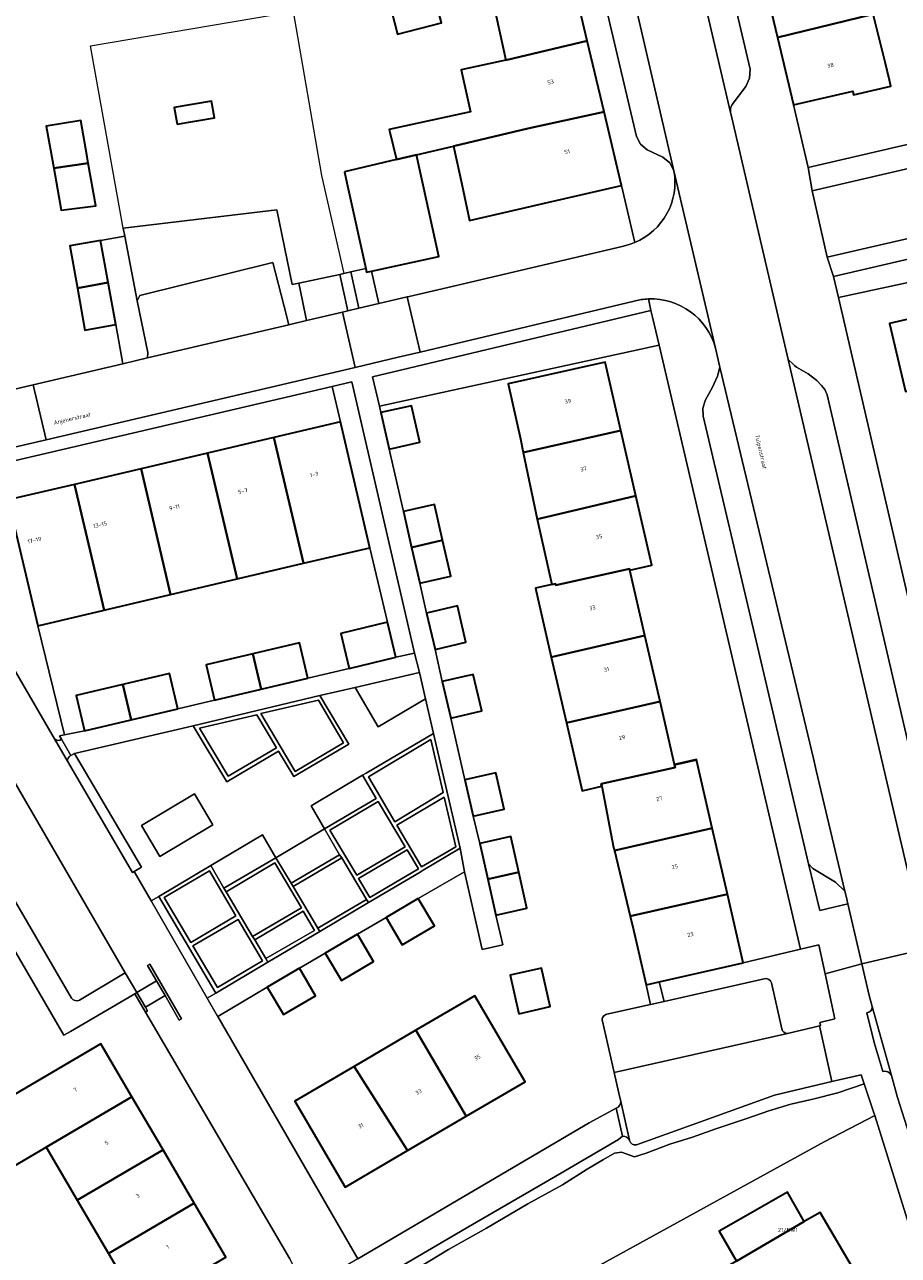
# Model space of a CAD drawing. Header units: metres. Extents: x 197700 to 204338, y 317132 to 325229.
# Tile 312 of 656: x 200632 to 200709, y 319527 to 319636. Entities that reach past the tile are written whole.
import ezdxf
from ezdxf.enums import TextEntityAlignment as Align

# ---------------------------------------------------------------- set-up
doc = ezdxf.new("R2010")
doc.units = ezdxf.units.M
for name, color, linetype, lineweight in [('B-WE-GR-BEPLANTING_CULTUUR_BODEMBEDEKKER-GV', 90, 'Continuous', 18), ('B-WE-GR-BEPLANTING_CULTUUR_HEESTERS-GV', 90, 'Continuous', 18), ('B-WE-IE-TERREINAFSCHEIDING_KUNSTMATIG_HEKWERK-G', 20, 'IE-TERREINAFSCHEIDING-KUNSTMATIG', 18), ('B-WE-IE-TERREINAFSCHEIDING_KUNSTMATIG_MUUR-GV', 90, 'Continuous', 18), ('B-WE-OG-BEBOUWING-GV', 7, 'Continuous', 35), ('B-WE-OG-BEBOUWING-T18', 10, 'Continuous', 18), ('B-WE-OG-TERREIN_CULTUURSCHEIDING-GV', 7, 'Continuous', 18), ('B-WE-OG-TERREIN_ERF-GV', 7, 'Continuous', 18), ('B-WE-OG-TOPOGRAFIE-T18', 10, 'Continuous', 18), ('B-WE-VH-ONVERHARD-GV', 252, 'Continuous', 18), ('B-WE-VH-VERHARDING_ASFALT-GV', 252, 'Continuous', 18), ('B-WE-VH-VERHARDING_BEDRIJFSVLOERPLAAT-GV', 252, 'Continuous', 18), ('B-WE-VH-VERHARDING_BETONSTRAATSTEEN-GV', 252, 'Continuous', 18), ('B-WE-VH-VERHARDING_OPEN-GV', 252, 'Continuous', 18), ('B-WE-VH-VERHARDING_STRAATBAKSTEEN-GV', 252, 'Continuous', 18), ('B-WE-VH-VERHARDING_TEGEL-GV', 252, 'Continuous', 18)]:
    doc.layers.add(name, color=color, linetype=linetype, lineweight=lineweight)
doc.styles.add('NLCS-ISO-M200-T18', font='NLCS-ISO.ttf', dxfattribs={"height": 0.36})
doc.linetypes.add('IE-TERREINAFSCHEIDING-KUNSTMATIG', pattern='A,4,[82,NLCS.SHX,S=0.75,R=90,X=0,Y=0],4,-2', length=10)

msp = doc.modelspace()

# ---------------------------------------------------------------- linework, layer by layer
at = {"layer": 'B-WE-GR-BEPLANTING_CULTUUR_BODEMBEDEKKER-GV'}
for points in [[(200666.676, 319578.983), (200660.956, 319577.643), (200663.012, 319574.155), (200667.197, 319576.644)], [(200655.646, 319570.196), (200659.924, 319572.738), (200657.702, 319576.518), (200652.601, 319575.324)], [(200649.675, 319569.76), (200653.966, 319572.295), (200652.221, 319575.22), (200647.142, 319574.041)], [(200662.13, 319569.714), (200664.49, 319565.719), (200668.782, 319568.306), (200667.681, 319573.028)], [(200665.401, 319563.511), (200663.009, 319567.513), (200658.717, 319564.965), (200661.098, 319560.98)], [(200668.864, 319567.908), (200664.664, 319565.419), (200666.844, 319561.714), (200669.893, 319563.509)], [(200666.57, 319561.535), (200665.577, 319563.22), (200661.264, 319560.687), (200662.251, 319559.015)], [(200651.853, 319555.535), (200656.184, 319558.097), (200653.819, 319562.067), (200649.511, 319559.521)], [(200657.646, 319556.273), (200661.973, 319558.827), (200659.765, 319562.516), (200655.459, 319559.981)], [(200701.218, 319562.003), (200702.202, 319557.836), (200704.702, 319558.44), (200704.607, 319558.852), (200704.597, 319558.893), (200704.438, 319559.564), (200703.606, 319560.369), (200701.601, 319561.589)], [(200646.374, 319555.017), (200650.378, 319557.368), (200648.033, 319561.368), (200644.007, 319559.017)], [(200653.027, 319553.582), (200657.344, 319556.087), (200656.347, 319557.793), (200652.051, 319555.235)], [(200650.568, 319557.057), (200646.556, 319554.717), (200648.726, 319551.007), (200652.72, 319553.379)]]:
    msp.add_lwpolyline(points, close=True, dxfattribs=at)
at = {"layer": 'B-WE-GR-BEPLANTING_CULTUUR_HEESTERS-GV'}
for points in [[(200654.623, 319611.559), (200655.063, 319609.821), (200656.653, 319610.194), (200656.279, 319611.951), (200655.945, 319613.524), (200655.377, 319613.404), (200654.001, 319620.018), (200640.371, 319618.381), (200640.504, 319617.692), (200641.616, 319611.953), (200641.856, 319612.408), (200653.666, 319615.344)], [(200687.934, 319608.022), (200687.357, 319610.485), (200687.217, 319611.098), (200662.505, 319605.216), (200663.107, 319602.6)], [(200662.825, 319567.801), (200661.618, 319569.846), (200657.047, 319567.144), (200658.237, 319565.104)], [(200643.612, 319562.655), (200648.311, 319565.446), (200646.683, 319568.201), (200641.979, 319565.404)], [(200655.284, 319560.269), (200659.579, 319562.796), (200658.237, 319565.104), (200653.916, 319562.537)], [(200648.141, 319561.832), (200649.312, 319559.84), (200653.916, 319562.537), (200652.734, 319564.565)], [(200642.848, 319558.699), (200647.832, 319550.075), (200648.591, 319550.524), (200643.532, 319559.09)]]:
    msp.add_lwpolyline(points, close=True, dxfattribs=at)
for points in [[(200703.423, 319614.113), (200703.859, 319612.232), (200713.071, 319614.226), (200713.07, 319614.229), (200719.217, 319615.648), (200729.297, 319617.864), (200728.994, 319619.375)], [(200724.015, 319618.895), (200703.423, 319614.113)], [(200634.882, 319573.058), (200634.716, 319573.354), (200635.144, 319573.441), (200632.79, 319583.121), (200630.155, 319594.277), (200629.398, 319597.44), (200628.019, 319597.117)], [(200625.209, 319590.972), (200626.252, 319589.188), (200625.243, 319588.58), (200634.268, 319573.083)], [(200635.428, 319571.092), (200641.181, 319561.213), (200641.34, 319561.309), (200641.983, 319561.697), (200636.04, 319571.779), (200635.73, 319571.609), (200635.675, 319571.576)], [(200699.346, 319546.934), (200701.711, 319547.487), (200702.17, 319547.609), (200702.265, 319547.634), (200702.2, 319547.926), (200703.556, 319548.228), (200702.674, 319552.244), (200702.109, 319554.816), (200700.5, 319554.417), (200695.408, 319553.2), (200687.936, 319551.511)], [(200687.936, 319551.511), (200688.382, 319549.789), (200697.278, 319551.799)], [(200697.911, 319551.419), (200698.829, 319547.34)], [(200665.782, 319525.674), (200669.249, 319527.786), (200672.608, 319529.672), (200676.292, 319531.82), (200679.353, 319533.496), (200681.552, 319534.889), (200683.002, 319535.743), (200683.993, 319536.315), (200684.594, 319536.399), (200685.76, 319535.984), (200686.787, 319536.328), (200688.9, 319537.122), (200690.9, 319537.743), (200692.976, 319538.482), (200695.731, 319539.409), (200697.692, 319540.076), (200699.641, 319540.672), (200701.597, 319541.116), (200703.797, 319541.677), (200706.137, 319542.474), (200706.136, 319542.477), (200705.891, 319543.272), (200703.285, 319542.664), (200698.177, 319541.472), (200691.608, 319539.11), (200685.925, 319537.07)], [(200684.7, 319537.813), (200684.323, 319537.544), (200678.763, 319534.284), (200670.808, 319529.651), (200663.957, 319525.652)], [(200685.312, 319537.437), (200685.302, 319537.48)]]:
    msp.add_lwpolyline(points, dxfattribs=at)
for points in [[(200634.268, 319573.083, 0.4021478), (200634.882, 319573.058)], [(200635.675, 319571.576, 0.3012006), (200635.428, 319571.092)], [(200697.278, 319551.799, -0.4113828), (200697.911, 319551.419)], [(200698.829, 319547.34, 0.3227299), (200699.346, 319546.934)], [(200685.302, 319537.48, 0.3502748), (200684.7, 319537.813)], [(200685.925, 319537.07, -0.4018438), (200685.312, 319537.437)]]:
    msp.add_lwpolyline(points, format="xyb", dxfattribs=at)
at = {"layer": 'B-WE-IE-TERREINAFSCHEIDING_KUNSTMATIG_HEKWERK-G'}
for points in [[(200640.371, 319618.381), (200637.468, 319634.583), (200655.452, 319637.606), (200657.966, 319623.055), (200659.945, 319614.365)], [(200655.945, 319613.524), (200655.377, 319613.404), (200654.001, 319620.018), (200640.371, 319618.381)], [(200638.367, 319617.309), (200640.504, 319617.692)], [(200659.606, 319614.294), (200655.945, 319613.524)], [(200659.945, 319614.365), (200659.606, 319614.294)], [(200659.945, 319614.365), (200660.583, 319614.509)], [(200660.583, 319614.509), (200661.893, 319614.804)], [(200639.704, 319609.848), (200640.329, 319606.361)], [(200632.79, 319583.121), (200635.144, 319573.441)], [(200707.086, 319539.648), (200702.601, 319537.338), (200678.808, 319524.243)]]:
    msp.add_lwpolyline(points, dxfattribs=at)
at = {"layer": 'B-WE-IE-TERREINAFSCHEIDING_KUNSTMATIG_MUUR-GV'}
for points in [[(200649.568, 319569.261), (200654.159, 319571.995), (200655.512, 319569.73), (200660.387, 319572.619), (200657.838, 319576.925), (200646.589, 319574.25)], [(200655.646, 319570.196), (200652.601, 319575.324), (200657.702, 319576.518), (200659.924, 319572.738)], [(200649.675, 319569.76), (200647.142, 319574.041), (200652.221, 319575.22), (200653.966, 319572.295)], [(200661.973, 319558.827), (200662.141, 319558.547), (200666.73, 319561.264), (200667.011, 319561.43), (200670.282, 319563.367), (200667.908, 319573.564), (200661.94, 319570.036), (200661.618, 319569.846), (200662.825, 319567.801), (200658.237, 319565.104), (200659.579, 319562.796), (200659.765, 319562.516)], [(200664.49, 319565.719), (200662.13, 319569.714), (200667.681, 319573.028), (200668.782, 319568.306)], [(200663.009, 319567.513), (200665.401, 319563.511), (200661.098, 319560.98), (200658.717, 319564.965)], [(200664.664, 319565.419), (200668.864, 319567.908), (200669.893, 319563.509), (200666.844, 319561.714)], [(200659.579, 319562.796), (200655.284, 319560.269), (200655.459, 319559.981), (200659.765, 319562.516)], [(200665.577, 319563.22), (200666.57, 319561.535), (200662.251, 319559.015), (200661.264, 319560.687)], [(200652.051, 319555.235), (200651.853, 319555.535), (200649.511, 319559.521), (200649.312, 319559.84), (200648.141, 319561.832), (200643.532, 319559.09), (200648.591, 319550.524), (200653.216, 319553.263), (200653.027, 319553.582)], [(200651.853, 319555.535), (200652.051, 319555.235), (200656.347, 319557.793), (200657.344, 319556.087), (200653.027, 319553.582), (200653.216, 319553.263), (200657.815, 319555.986), (200657.646, 319556.273), (200655.459, 319559.981), (200655.284, 319560.269), (200653.916, 319562.537), (200649.312, 319559.84), (200649.511, 319559.521), (200653.819, 319562.067), (200656.184, 319558.097)], [(200646.374, 319555.017), (200644.007, 319559.017), (200648.033, 319561.368), (200650.378, 319557.368)], [(200657.815, 319555.986), (200662.141, 319558.547), (200661.973, 319558.827), (200657.646, 319556.273)], [(200650.568, 319557.057), (200652.72, 319553.379), (200648.726, 319551.007), (200646.556, 319554.717)], [(200643.328, 319551.612), (200644.089, 319550.294), (200645.339, 319548.13), (200645.557, 319548.237), (200642.738, 319553.092), (200642.54, 319552.976)], [(200641.4, 319550.463), (200642.357, 319548.84), (200642.537, 319548.937), (200642.346, 319549.265), (200641.587, 319550.573)]]:
    msp.add_lwpolyline(points, close=True, dxfattribs=at)
at = {"layer": 'B-WE-OG-BEBOUWING-GV'}
for points in [[(200696.995, 319641.363), (200698.445, 319635.316), (200706.944, 319637.389), (200709.009, 319637.886), (200711.247, 319638.441), (200710.01, 319643.994), (200713.31, 319644.729), (200712.588, 319647.969), (200707.947, 319646.935), (200708.509, 319644.412), (200702.171, 319642.893), (200702.236, 319642.62)], [(200675.14, 319640.409), (200672.907, 319639.88), (200673.224, 319638.427), (200674.34, 319633.305), (200681.558, 319635.01), (200680.005, 319641.562)], [(200663.908, 319638.737), (200664.722, 319635.602), (200668.62, 319636.614), (200667.806, 319639.749)], [(200698.445, 319635.316), (200699.88, 319629.329), (200705.136, 319630.539), (200705.201, 319630.23), (200708.515, 319630.981), (200708.385, 319631.521), (200708.003, 319633.108), (200706.944, 319637.389)], [(200669.681, 319625.676), (200676.277, 319627.235), (200683.051, 319628.714), (200681.558, 319635.01), (200674.34, 319633.305), (200671.718, 319632.734), (200670.374, 319632.441), (200671.189, 319628.702), (200663.992, 319627.134), (200664.038, 319626.922), (200664.617, 319624.477), (200666.419, 319624.904)], [(200645.152, 319627.61), (200648.463, 319628.174), (200648.202, 319629.674), (200644.891, 319629.111)], [(200683.051, 319628.714), (200676.277, 319627.235), (200669.681, 319625.676), (200670.416, 319622.3), (200671.119, 319619.07), (200675.341, 319620.048), (200677.767, 319620.61), (200684.597, 319622.194)], [(200637.262, 319624.16), (200637.166, 319624.712), (200636.598, 319627.96), (200633.543, 319627.443), (200634.203, 319623.714)], [(200634.203, 319623.714), (200634.863, 319619.986), (200637.926, 319620.361), (200637.262, 319624.16)], [(200660.021, 319623.389), (200660.233, 319622.421), (200661.893, 319614.804), (200661.962, 319614.486), (200662.41, 319614.584), (200668.386, 319615.886), (200666.419, 319624.904), (200664.617, 319624.477)], [(200638.367, 319617.309), (200635.63, 319616.818), (200636.302, 319613.075), (200639.036, 319613.578)], [(200719.78, 319613.209), (200719.217, 319615.648), (200713.07, 319614.229), (200713.071, 319614.226), (200713.777, 319611.178), (200708.409, 319609.929), (200709.811, 319603.898), (200717.832, 319605.766), (200717.827, 319605.789), (200717.68, 319606.423), (200720.692, 319607.119), (200719.462, 319612.449), (200719.93, 319612.557)], [(200636.302, 319613.075), (200636.973, 319609.332), (200639.704, 319609.848), (200639.036, 319613.578)], [(200675.876, 319598.486), (200684.544, 319600.432), (200683.141, 319606.508), (200674.528, 319604.574), (200675.624, 319599.695)], [(200663.239, 319602.027), (200663.982, 319598.785), (200666.704, 319599.394), (200665.972, 319602.643)], [(200653.754, 319599.816), (200656.375, 319588.659), (200662.274, 319590.044), (200659.653, 319601.2)], [(200653.754, 319599.816), (200647.853, 319598.431), (200650.475, 319587.274), (200656.375, 319588.659)], [(200677.109, 319592.578), (200677.37, 319592.636), (200685.88, 319594.648), (200684.544, 319600.432), (200675.876, 319598.486)], [(200647.853, 319598.431), (200641.954, 319597.046), (200644.575, 319585.888), (200650.475, 319587.274)], [(200636.055, 319595.662), (200638.676, 319584.503), (200644.575, 319585.888), (200641.954, 319597.046)], [(200638.676, 319584.503), (200636.055, 319595.662), (200630.155, 319594.277), (200632.79, 319583.121)], [(200685.88, 319594.648), (200677.37, 319592.636), (200677.109, 319592.578), (200678.409, 319586.767), (200678.75, 319586.843), (200678.782, 319586.707), (200685.323, 319588.17), (200685.354, 319588.034), (200687.303, 319588.484)], [(200665.972, 319590.068), (200668.72, 319590.7), (200667.989, 319593.883), (200665.24, 319593.252)], [(200665.972, 319590.068), (200666.703, 319586.884), (200669.451, 319587.516), (200668.72, 319590.7)], [(200686.683, 319582.243), (200685.354, 319588.034), (200685.323, 319588.17), (200678.782, 319586.707), (200678.75, 319586.843), (200678.409, 319586.767), (200676.961, 319586.443), (200678.373, 319580.34), (200678.86, 319580.448)], [(200668.048, 319581.019), (200670.796, 319581.655), (200670.049, 319584.883), (200667.301, 319584.247)], [(200664.576, 319580.316), (200663.832, 319583.428), (200659.675, 319582.435), (200660.418, 319579.323)], [(200656.744, 319578.475), (200656.004, 319581.609), (200651.862, 319580.632), (200652.602, 319577.498)], [(200688.023, 319576.402), (200686.683, 319582.243), (200678.86, 319580.448), (200678.373, 319580.34), (200679.724, 319574.498)], [(200648.46, 319576.521), (200652.602, 319577.498), (200651.862, 319580.632), (200647.721, 319579.655)], [(200645.229, 319575.752), (200644.492, 319578.887), (200640.346, 319577.913), (200641.083, 319574.778)], [(200669.445, 319574.926), (200672.192, 319575.564), (200671.441, 319578.798), (200668.694, 319578.161)], [(200640.346, 319577.913), (200636.2, 319576.939), (200636.937, 319573.804), (200641.083, 319574.778)], [(200682.855, 319568.878), (200682.808, 319569.088), (200689.365, 319570.552), (200689.316, 319570.766), (200691.265, 319571.214), (200691.254, 319571.263), (200689.305, 319570.815), (200688.023, 319576.402), (200679.724, 319574.498), (200681.117, 319568.479)], [(200682.855, 319568.878), (200683.907, 319563.439), (200683.969, 319563.183), (200684.119, 319563.218), (200692.656, 319565.164), (200691.265, 319571.214), (200689.316, 319570.766), (200689.365, 319570.552), (200682.808, 319569.088)], [(200670.702, 319569.447), (200671.439, 319566.211), (200674.188, 319566.838), (200673.451, 319570.074)], [(200694.003, 319559.307), (200692.656, 319565.164), (200684.119, 319563.218), (200683.969, 319563.183), (200685.383, 319557.362)], [(200672.741, 319560.626), (200675.492, 319561.248), (200674.772, 319564.428), (200672.022, 319563.806)], [(200675.492, 319561.248), (200672.741, 319560.626), (200673.46, 319557.447), (200676.211, 319558.069)], [(200663.707, 319557.235), (200665.141, 319554.807), (200667.99, 319556.49), (200666.556, 319558.918)], [(200685.383, 319557.362), (200685.683, 319556.128), (200686.785, 319551.251), (200687.936, 319551.511), (200695.408, 319553.2), (200694.003, 319559.307)], [(200658.306, 319554.073), (200659.735, 319551.642), (200662.602, 319553.328), (200661.173, 319555.759)], [(200653.159, 319551.044), (200654.59, 319548.614), (200657.439, 319550.292), (200656.008, 319552.722)], [(200675.482, 319548.692), (200678.276, 319549.327), (200677.502, 319552.733), (200674.708, 319552.099)], [(200666.357, 319547.229), (200670.823, 319539.601), (200676.041, 319542.655), (200671.575, 319550.284)], [(200665.606, 319536.547), (200670.823, 319539.601), (200666.357, 319547.229), (200660.868, 319544.016)], [(200633.528, 319536.841), (200641.136, 319541.311), (200638.371, 319546.018), (200630.765, 319541.543), (200627.745, 319539.766), (200628.639, 319538.247), (200630.51, 319535.068)], [(200665.606, 319536.547), (200660.868, 319544.016), (200655.607, 319540.937), (200660.073, 319533.308)], [(200643.902, 319536.604), (200641.136, 319541.311), (200633.528, 319536.841), (200636.294, 319532.134)], [(200643.902, 319536.604), (200636.294, 319532.134), (200639.061, 319527.426), (200646.668, 319531.897)], [(200695.004, 319530.38), (200693.262, 319529.389), (200694.799, 319526.742), (200700.828, 319530.26), (200699.348, 319532.856)], [(200646.668, 319531.897), (200639.061, 319527.426), (200641.887, 319522.617), (200649.488, 319527.098)], [(200700.828, 319530.26), (200694.799, 319526.742), (200691.918, 319525.07), (200694.432, 319520.748), (200695.079, 319519.635), (200697.969, 319521.327), (200705.398, 319525.676), (200702.244, 319531.064)]]:
    msp.add_lwpolyline(points, close=True, dxfattribs=at)
at = {"layer": 'B-WE-OG-TERREIN_CULTUURSCHEIDING-GV'}
msp.add_lwpolyline([(200678.808, 319524.243), (200702.601, 319537.338), (200707.086, 319539.648), (200707.009, 319539.894), (200706.137, 319542.474), (200703.797, 319541.677), (200701.597, 319541.116), (200699.641, 319540.672), (200697.692, 319540.076), (200695.731, 319539.409), (200692.976, 319538.482), (200690.9, 319537.743), (200688.9, 319537.122), (200686.787, 319536.328), (200685.76, 319535.984), (200684.594, 319536.399), (200683.993, 319536.315), (200683.002, 319535.743), (200681.552, 319534.889), (200679.353, 319533.496), (200676.292, 319531.82), (200672.608, 319529.672), (200669.249, 319527.786), (200665.782, 319525.674)], dxfattribs=at)
at = {"layer": 'B-WE-OG-TERREIN_ERF-GV'}
for points in [[(200664.722, 319635.602), (200663.908, 319638.737), (200667.806, 319639.749), (200668.62, 319636.614)], [(200637.926, 319620.361), (200634.863, 319619.986), (200634.203, 319623.714), (200633.543, 319627.443), (200636.598, 319627.96), (200637.166, 319624.712), (200637.262, 319624.16)], [(200665.582, 319612.291), (200665.674, 319612.312), (200665.743, 319612.328), (200669.586, 319613.23), (200684.785, 319616.81), (200685.286, 319616.942), (200685.774, 319617.119), (200684.597, 319622.194), (200677.767, 319620.61), (200675.341, 319620.048), (200671.119, 319619.07), (200670.416, 319622.3), (200669.681, 319625.676), (200666.419, 319624.904), (200668.386, 319615.886), (200662.41, 319614.584), (200663.05, 319611.696)], [(200647.853, 319598.431), (200653.754, 319599.816), (200659.653, 319601.2), (200658.911, 319604.357), (200629.398, 319597.44), (200630.155, 319594.277), (200636.055, 319595.662), (200641.954, 319597.046)], [(200664.576, 319580.316), (200666.22, 319580.692), (200660.655, 319604.766), (200658.911, 319604.357), (200659.653, 319601.2), (200662.274, 319590.044), (200663.832, 319583.428)], [(200651.862, 319580.632), (200656.004, 319581.609), (200656.744, 319578.475), (200660.418, 319579.323), (200659.675, 319582.435), (200663.832, 319583.428), (200662.274, 319590.044), (200656.375, 319588.659), (200650.475, 319587.274), (200644.575, 319585.888), (200638.676, 319584.503), (200632.79, 319583.121), (200635.144, 319573.441), (200636.937, 319573.804), (200636.2, 319576.939), (200640.346, 319577.913), (200644.492, 319578.887), (200645.229, 319575.752), (200648.46, 319576.521), (200647.721, 319579.655)], [(200678.276, 319549.327), (200675.482, 319548.692), (200674.708, 319552.099), (200677.502, 319552.733)], [(200670.823, 319539.601), (200665.606, 319536.547), (200660.073, 319533.308), (200655.607, 319540.937), (200660.868, 319544.016), (200666.357, 319547.229), (200671.575, 319550.284), (200676.041, 319542.655)], [(200641.136, 319541.311), (200643.902, 319536.604), (200646.668, 319531.897), (200649.488, 319527.098), (200641.887, 319522.617), (200639.061, 319527.426), (200636.294, 319532.134), (200633.528, 319536.841), (200630.51, 319535.068), (200628.639, 319538.247), (200627.745, 319539.766), (200630.765, 319541.543), (200638.371, 319546.018)]]:
    msp.add_lwpolyline(points, close=True, dxfattribs=at)
for points in [[(200626.591, 319603.135), (200632.387, 319604.496), (200640.329, 319606.361), (200639.704, 319609.848), (200636.973, 319609.332), (200636.302, 319613.075), (200635.63, 319616.818), (200638.367, 319617.309), (200640.504, 319617.692), (200640.371, 319618.381), (200654.001, 319620.018), (200655.377, 319613.404), (200655.945, 319613.524), (200659.606, 319614.294), (200659.945, 319614.365), (200660.583, 319614.509), (200661.893, 319614.804), (200660.233, 319622.421), (200660.021, 319623.389), (200664.617, 319624.477), (200664.038, 319626.922), (200663.992, 319627.134), (200671.189, 319628.702), (200670.374, 319632.441), (200671.718, 319632.734), (200674.34, 319633.305), (200673.224, 319638.427)], [(200706.944, 319637.389), (200708.003, 319633.108), (200708.385, 319631.521), (200708.515, 319630.981), (200705.201, 319630.23), (200705.136, 319630.539), (200699.88, 319629.329), (200701.163, 319623.768), (200721.952, 319628.612)], [(200713.071, 319614.226), (200703.859, 319612.232), (200716.971, 319555.703)], [(200709.811, 319603.898), (200708.409, 319609.929), (200713.777, 319611.178)], [(200692.656, 319565.164), (200694.003, 319559.307), (200695.408, 319553.2), (200700.5, 319554.417), (200687.934, 319608.022), (200663.107, 319602.6), (200663.239, 319602.027), (200665.972, 319602.643), (200666.704, 319599.394), (200663.982, 319598.785), (200665.24, 319593.252), (200667.989, 319593.883), (200668.72, 319590.7), (200669.451, 319587.516), (200666.703, 319586.884), (200667.301, 319584.247), (200670.049, 319584.883), (200670.796, 319581.655), (200668.048, 319581.019), (200668.694, 319578.161), (200671.441, 319578.798), (200672.192, 319575.564), (200669.445, 319574.926), (200670.702, 319569.447), (200673.451, 319570.074), (200674.188, 319566.838), (200671.439, 319566.211), (200672.022, 319563.806), (200674.772, 319564.428), (200675.492, 319561.248), (200676.211, 319558.069), (200673.46, 319557.447), (200674.056, 319554.813), (200672.222, 319554.398), (200670.655, 319561.277), (200666.556, 319558.918), (200667.99, 319556.49), (200665.141, 319554.807), (200663.707, 319557.235), (200661.173, 319555.759), (200662.602, 319553.328), (200659.735, 319551.642), (200658.306, 319554.073), (200656.008, 319552.722), (200657.439, 319550.292), (200654.59, 319548.614), (200653.159, 319551.044), (200648.77, 319548.45), (200661.192, 319526.955), (200681.721, 319538.998), (200684.128, 319540.322)], [(200683.316, 319548.645), (200687.177, 319549.517), (200686.785, 319551.251), (200685.683, 319556.128), (200685.383, 319557.362), (200683.969, 319563.183), (200683.907, 319563.439), (200682.855, 319568.878), (200681.117, 319568.479), (200679.724, 319574.498), (200678.373, 319580.34), (200676.961, 319586.443), (200678.409, 319586.767), (200677.109, 319592.578), (200675.876, 319598.486), (200675.624, 319599.695), (200674.528, 319604.574), (200683.141, 319606.508), (200684.544, 319600.432), (200685.88, 319594.648), (200687.303, 319588.484), (200685.354, 319588.034), (200686.683, 319582.243), (200688.023, 319576.402), (200689.305, 319570.815), (200691.254, 319571.263), (200691.265, 319571.214), (200692.656, 319565.164)], [(200621.231, 319537.362), (200623.519, 319533.485), (200629.004, 319524.225), (200634.407, 319514.991), (200634.569, 319514.714), (200655.439, 319526.433), (200655.15, 319526.946), (200642.357, 319548.84), (200641.4, 319550.463), (200635.704, 319547.108), (200635.111, 319546.789), (200621.329, 319570.406), (200615.181, 319566.893), (200614.157, 319568.573), (200612.115, 319567.442), (200610.667, 319570.057), (200614.004, 319571.905), (200617.342, 319573.753), (200618.681, 319571.337), (200619.973, 319572.1), (200618.566, 319574.497), (200621.861, 319576.431), (200623.268, 319574.034)], [(200684.536, 319540.907), (200684.371, 319541.644), (200683.949, 319543.479), (200682.905, 319548.021)], [(200714.884, 319514.716), (200707.086, 319539.648), (200702.601, 319537.338), (200678.808, 319524.243)], [(200694.799, 319526.742), (200693.262, 319529.389), (200695.004, 319530.38), (200699.348, 319532.856), (200700.828, 319530.26), (200702.244, 319531.064), (200705.398, 319525.676)]]:
    msp.add_lwpolyline(points, dxfattribs=at)
for points in [[(200682.905, 319548.021, -0.42871), (200683.316, 319548.645)], [(200684.128, 319540.322, 0.3617066), (200684.536, 319540.907)]]:
    msp.add_lwpolyline(points, format="xyb", dxfattribs=at)
at = {"layer": 'B-WE-VH-ONVERHARD-GV'}
msp.add_lwpolyline([(200659.945, 319614.365), (200659.606, 319614.294), (200660.324, 319611.056), (200661.298, 319611.285), (200660.583, 319614.509)], close=True, dxfattribs=at)
at = {"layer": 'B-WE-VH-VERHARDING_ASFALT-GV'}
msp.add_lwpolyline([(200679.13, 319667.156), (200681.431, 319657.235), (200689.258, 319623.491), (200692.95, 319607.755), (200693.346, 319606.073), (200701.64, 319571.334), (200701.893, 319570.28), (200704.438, 319559.564), (200704.597, 319558.893), (200704.607, 319558.852), (200704.702, 319558.44), (200705.937, 319553.108), (200711.613, 319554.443), (200710.188, 319560.543), (200699.401, 319606.747), (200694.303, 319628.582), (200694.283, 319628.67), (200687.661, 319657.032), (200687.592, 319657.33), (200685.443, 319666.533)], dxfattribs=at)
msp.add_lwpolyline([(200712.129, 319552.231), (200711.613, 319554.443), (200705.937, 319553.108), (200706.585, 319550.306), (200706.854, 319549.339), (200708.557, 319543.224), (200709.107, 319541.248), (200710.76, 319536.062), (200717.147, 319515.43), (200717.147, 319515.429), (200722.877, 319517.237), (200722.156, 319519.53), (200721.078, 319522.958), (200717.987, 319532.79), (200716.029, 319539.016), (200713.005, 319548.634), (200712.893, 319549.093)], close=True, dxfattribs=at)
at = {"layer": 'B-WE-VH-VERHARDING_BEDRIJFSVLOERPLAAT-GV'}
msp.add_lwpolyline([(200644.089, 319550.294), (200643.328, 319551.612), (200641.587, 319550.573), (200642.346, 319549.265)], close=True, dxfattribs=at)
at = {"layer": 'B-WE-VH-VERHARDING_BETONSTRAATSTEEN-GV'}
for points in [[(200689.258, 319623.491), (200681.431, 319657.235)], [(200687.661, 319657.032), (200694.283, 319628.67), (200694.284, 319629.029), (200694.434, 319629.357), (200695.653, 319630.972), (200695.967, 319631.7), (200696.02, 319632.493), (200691.304, 319652.637)], [(200680.04, 319651.508), (200685.94, 319626.519), (200686.295, 319625.843), (200686.877, 319625.351), (200688.28, 319624.701), (200688.884, 319624.188), (200689.258, 319623.491)], [(200720.65, 319626.15), (200701.539, 319621.7), (200702.86, 319615.826), (200723.393, 319620.553)], [(200692.95, 319607.755), (200689.258, 319623.491)], [(200685.774, 319617.119), (200685.286, 319616.942), (200684.785, 319616.81), (200669.586, 319613.23), (200665.743, 319612.328), (200665.674, 319612.312)], [(200665.674, 319612.312), (200665.582, 319612.291), (200666.72, 319607.398), (200686.348, 319612.054)], [(200636.486, 319549.908), (200640.557, 319552.321), (200627.815, 319574.214), (200623.678, 319571.821)], [(200634.268, 319573.083), (200635.428, 319571.092)], [(200635.675, 319571.576), (200635.73, 319571.609), (200634.882, 319573.058)], [(200623.502, 319571.142), (200635.789, 319550.075)], [(200697.278, 319551.799), (200688.382, 319549.789)], [(200698.829, 319547.34), (200697.911, 319551.419)], [(200688.382, 319549.789), (200687.177, 319549.517), (200683.316, 319548.645)], [(200706.368, 319548.774), (200707.022, 319546.151), (200707.789, 319543.565)], [(200708.557, 319543.224), (200706.854, 319549.339)], [(200682.905, 319548.021), (200683.949, 319543.479), (200699.346, 319546.934)], [(200685.925, 319537.07), (200691.608, 319539.11), (200698.177, 319541.472), (200703.285, 319542.664), (200702.17, 319547.609), (200701.711, 319547.487), (200699.346, 319546.934), (200683.949, 319543.479), (200684.371, 319541.644), (200684.536, 319540.907)], [(200684.536, 319540.907), (200685.302, 319537.48), (200685.312, 319537.437)], [(200685.302, 319537.48), (200684.536, 319540.907)], [(200684.128, 319540.322), (200684.7, 319537.813)]]:
    msp.add_lwpolyline(points, dxfattribs=at)
for points in [[(200689.258, 319623.491, -0.3526092), (200685.774, 319617.119)], [(200686.348, 319612.054, -0.0276745), (200686.986, 319612.114)], [(200686.986, 319612.114, -0.3489502), (200692.95, 319607.755)], [(200634.882, 319573.058, -0.4021478), (200634.268, 319573.083)], [(200635.428, 319571.092, -0.3012006), (200635.675, 319571.576)], [(200697.911, 319551.419, 0.4113828), (200697.278, 319551.799)], [(200635.789, 319550.075, 0.3861181), (200636.486, 319549.908)], [(200683.316, 319548.645, 0.42871), (200682.905, 319548.021)], [(200706.854, 319549.339, -0.4514888), (200706.368, 319548.774)], [(200699.346, 319546.934, -0.3227299), (200698.829, 319547.34)], [(200707.789, 319543.565, -0.377115), (200708.557, 319543.224)], [(200684.536, 319540.907, -0.3617066), (200684.128, 319540.322)], [(200684.7, 319537.813, -0.3502748), (200685.302, 319537.48)], [(200685.312, 319537.437, 0.4018438), (200685.925, 319537.07)]]:
    msp.add_lwpolyline(points, format="xyb", dxfattribs=at)
for points in [[(200655.063, 319609.821), (200654.623, 319611.559), (200653.666, 319615.344), (200641.856, 319612.408), (200641.616, 319611.953), (200642.563, 319607.353), (200642.527, 319606.877)], [(200659.833, 319610.941), (200660.951, 319606.041), (200664.779, 319606.938), (200666.72, 319607.398), (200665.582, 319612.291), (200663.05, 319611.696), (200661.298, 319611.285), (200660.324, 319611.056)], [(200660.951, 319606.041), (200659.833, 319610.941), (200656.653, 319610.194), (200655.063, 319609.821), (200642.527, 319606.877), (200640.329, 319606.361), (200632.387, 319604.496), (200633.538, 319599.621)], [(200699.401, 319606.747), (200710.188, 319560.543), (200710.38, 319560.868), (200710.472, 319561.174), (200710.583, 319561.414), (200710.734, 319561.63), (200711.898, 319563.838), (200711.918, 319564.094), (200711.942, 319564.356), (200711.912, 319564.674), (200702.864, 319603.611), (200702.646, 319604.075), (200702.364, 319604.432), (200701.943, 319604.866), (200701.164, 319605.46), (200700.147, 319606.054), (200699.95, 319606.215), (200699.834, 319606.336)], [(200693.346, 319606.073), (200693.133, 319605.276), (200692.676, 319604.295), (200692.032, 319603.112), (200691.81, 319602.391), (200691.849, 319601.708), (200696.553, 319581.767), (200701.218, 319562.003), (200701.601, 319561.589), (200703.606, 319560.369), (200704.438, 319559.564), (200701.893, 319570.28), (200701.64, 319571.334)], [(200627.762, 319598.268), (200633.538, 319599.621), (200632.387, 319604.496), (200626.591, 319603.135)], [(200688.382, 319549.789), (200687.936, 319551.511), (200686.785, 319551.251), (200687.177, 319549.517)]]:
    msp.add_lwpolyline(points, close=True, dxfattribs=at)
at = {"layer": 'B-WE-VH-VERHARDING_OPEN-GV'}
for points in [[(200640.504, 319617.692), (200638.367, 319617.309), (200639.036, 319613.578), (200639.704, 319609.848), (200640.329, 319606.361), (200642.527, 319606.877), (200642.563, 319607.353), (200641.616, 319611.953)], [(200659.606, 319614.294), (200655.945, 319613.524), (200656.279, 319611.951), (200656.653, 319610.194), (200659.833, 319610.941), (200660.324, 319611.056)], [(200663.05, 319611.696), (200662.41, 319614.584), (200661.962, 319614.486), (200661.893, 319614.804), (200660.583, 319614.509), (200661.298, 319611.285)]]:
    msp.add_lwpolyline(points, close=True, dxfattribs=at)
at = {"layer": 'B-WE-VH-VERHARDING_STRAATBAKSTEEN-GV'}
for points in [[(200661.192, 319526.955), (200648.77, 319548.45), (200648.748, 319548.489), (200647.832, 319550.075), (200642.848, 319558.699), (200641.34, 319561.309), (200641.181, 319561.213), (200635.428, 319571.092), (200634.268, 319573.083), (200625.243, 319588.58)], [(200627.815, 319574.214), (200640.557, 319552.321), (200641.587, 319550.573), (200643.328, 319551.612), (200642.54, 319552.976), (200642.738, 319553.092), (200645.557, 319548.237), (200645.339, 319548.13), (200644.089, 319550.294), (200642.346, 319549.265), (200642.537, 319548.937), (200642.357, 319548.84), (200655.15, 319526.946)]]:
    msp.add_lwpolyline(points, dxfattribs=at)
at = {"layer": 'B-WE-VH-VERHARDING_TEGEL-GV'}
for points in [[(200703.859, 319612.232), (200703.423, 319614.113), (200702.86, 319615.826), (200701.539, 319621.7), (200701.163, 319623.768), (200699.88, 319629.329), (200698.445, 319635.316), (200696.995, 319641.363), (200696.094, 319645.108), (200695.279, 319648.527), (200694.31, 319652.719), (200693.115, 319657.499), (200691.829, 319666.169), (200691.317, 319669.4)], [(200674.144, 319666.728), (200680.005, 319641.562), (200681.558, 319635.01), (200683.051, 319628.714), (200684.597, 319622.194), (200685.774, 319617.119)], [(200691.304, 319652.637), (200696.02, 319632.493), (200695.967, 319631.7), (200695.653, 319630.972), (200694.434, 319629.357), (200694.284, 319629.029), (200694.283, 319628.67), (200694.303, 319628.582), (200699.401, 319606.747), (200699.834, 319606.336), (200699.95, 319606.215), (200700.147, 319606.054), (200701.164, 319605.46), (200701.943, 319604.866), (200702.364, 319604.432), (200702.646, 319604.075), (200702.864, 319603.611), (200711.912, 319564.674)], [(200689.258, 319623.491), (200688.884, 319624.188), (200688.28, 319624.701), (200686.877, 319625.351), (200686.295, 319625.843), (200685.94, 319626.519), (200680.04, 319651.508)], [(200721.952, 319628.612), (200701.163, 319623.768), (200701.539, 319621.7), (200720.65, 319626.15)], [(200723.393, 319620.553), (200702.86, 319615.826), (200703.423, 319614.113), (200724.015, 319618.895)], [(200629.398, 319597.44), (200658.911, 319604.357), (200660.655, 319604.766), (200666.22, 319580.692), (200666.676, 319578.983), (200667.197, 319576.644), (200667.908, 319573.564), (200670.282, 319563.367), (200670.655, 319561.277), (200672.222, 319554.398), (200674.056, 319554.813), (200673.46, 319557.447), (200672.741, 319560.626), (200672.022, 319563.806), (200671.439, 319566.211), (200670.702, 319569.447), (200669.445, 319574.926), (200668.694, 319578.161), (200668.048, 319581.019), (200667.301, 319584.247), (200666.703, 319586.884), (200665.972, 319590.068), (200665.24, 319593.252), (200663.982, 319598.785), (200663.239, 319602.027), (200663.107, 319602.6), (200662.505, 319605.216), (200687.217, 319611.098), (200686.986, 319612.114)], [(200686.348, 319612.054), (200666.72, 319607.398), (200664.779, 319606.938), (200660.951, 319606.041), (200633.538, 319599.621)], [(200686.986, 319612.114), (200687.217, 319611.098), (200687.357, 319610.485), (200687.934, 319608.022), (200700.5, 319554.417), (200702.109, 319554.816), (200702.674, 319552.244), (200705.937, 319553.108), (200704.702, 319558.44), (200702.202, 319557.836), (200701.218, 319562.003), (200696.553, 319581.767), (200691.849, 319601.708), (200691.81, 319602.391), (200692.032, 319603.112), (200692.676, 319604.295), (200693.133, 319605.276), (200693.346, 319606.073), (200692.95, 319607.755)], [(200716.971, 319555.703), (200703.859, 319612.232)], [(200633.538, 319599.621), (200627.762, 319598.268), (200627.681, 319598.249)], [(200626.736, 319576.009), (200623.268, 319574.034), (200620.261, 319572.269), (200621.329, 319570.406), (200635.111, 319546.789), (200635.704, 319547.108), (200641.4, 319550.463), (200641.587, 319550.573), (200640.557, 319552.321), (200636.486, 319549.908)], [(200635.789, 319550.075), (200623.502, 319571.142)], [(200706.854, 319549.339), (200706.585, 319550.306), (200705.937, 319553.108), (200702.674, 319552.244), (200703.556, 319548.228), (200702.2, 319547.926), (200702.265, 319547.634), (200702.17, 319547.609), (200703.285, 319542.664), (200705.891, 319543.272), (200706.136, 319542.477), (200706.137, 319542.474), (200707.009, 319539.894), (200707.086, 319539.648), (200714.884, 319514.716)], [(200707.789, 319543.565), (200707.022, 319546.151), (200706.368, 319548.774)], [(200714.884, 319514.716), (200717.147, 319515.43), (200710.76, 319536.062), (200709.107, 319541.248), (200708.557, 319543.224)], [(200663.066, 319523.453), (200664.681, 319524.393), (200663.95, 319525.648), (200663.957, 319525.652), (200670.808, 319529.651), (200678.763, 319534.284), (200684.323, 319537.544), (200684.7, 319537.813), (200684.128, 319540.322), (200681.721, 319538.998), (200661.192, 319526.955), (200661.184, 319526.95), (200656.644, 319524.29), (200656.468, 319524.603), (200654.218, 319523.368), (200655.235, 319521.687), (200636.77, 319510.973)]]:
    msp.add_lwpolyline(points, dxfattribs=at)
for points in [[(200685.774, 319617.119, 0.3526092), (200689.258, 319623.491)], [(200686.986, 319612.114, 0.0276745), (200686.348, 319612.054)], [(200692.95, 319607.755, 0.3489502), (200686.986, 319612.114)], [(200636.486, 319549.908, -0.3861181), (200635.789, 319550.075)], [(200706.368, 319548.774, 0.4514888), (200706.854, 319549.339)], [(200708.557, 319543.224, 0.377115), (200707.789, 319543.565)]]:
    msp.add_lwpolyline(points, format="xyb", dxfattribs=at)
for points in [[(200666.22, 319580.692), (200664.576, 319580.316), (200660.418, 319579.323), (200656.744, 319578.475), (200652.602, 319577.498), (200648.46, 319576.521), (200645.229, 319575.752), (200641.083, 319574.778), (200636.937, 319573.804), (200635.144, 319573.441), (200634.716, 319573.354), (200634.882, 319573.058), (200635.73, 319571.609), (200636.04, 319571.779), (200646.589, 319574.25), (200657.838, 319576.925), (200660.956, 319577.643), (200666.676, 319578.983)], [(200660.956, 319577.643), (200657.838, 319576.925), (200660.387, 319572.619), (200655.512, 319569.73), (200654.159, 319571.995), (200649.568, 319569.261), (200646.589, 319574.25), (200636.04, 319571.779), (200641.983, 319561.697), (200641.34, 319561.309), (200642.848, 319558.699), (200643.532, 319559.09), (200648.141, 319561.832), (200652.734, 319564.565), (200653.916, 319562.537), (200658.237, 319565.104), (200657.047, 319567.144), (200661.618, 319569.846), (200661.94, 319570.036), (200667.908, 319573.564), (200667.197, 319576.644), (200663.012, 319574.155)], [(200643.612, 319562.655), (200641.979, 319565.404), (200646.683, 319568.201), (200648.311, 319565.446)], [(200656.008, 319552.722), (200658.306, 319554.073), (200661.173, 319555.759), (200663.707, 319557.235), (200666.556, 319558.918), (200670.655, 319561.277), (200670.282, 319563.367), (200667.011, 319561.43), (200666.73, 319561.264), (200662.141, 319558.547), (200657.815, 319555.986), (200653.216, 319553.263), (200648.591, 319550.524), (200647.832, 319550.075), (200648.748, 319548.489), (200648.77, 319548.45), (200653.159, 319551.044)]]:
    msp.add_lwpolyline(points, close=True, dxfattribs=at)

# ---------------------------------------------------------------- texts
at = {"layer": 'B-WE-OG-BEBOUWING-T18', "style": 'NLCS-ISO-M200-T18'}
for s, rotation, p in [('38', 13.4, (200703.153, 319632.834)), ('53', 13.3, (200678.311, 319631.365)), ('51', 13.3, (200679.777, 319625.183)), ('39', 13, (200679.836, 319603.041)), ('1-3', 13.2, (200657.321, 319596.544)), ('37', 13, (200681.224, 319597.032)), ('5-7', 13.2, (200650.984, 319595.057)), ('9-11', 13.2, (200644.91, 319593.631)), ('13-15', 13.2, (200638.316, 319592.084)), ('35', 13, (200682.611, 319591.025)), ('17-19', 13.2, (200632.482, 319590.714)), ('33', 12.9, (200682.014, 319584.706)), ('31', 12.9, (200683.268, 319579.241)), ('29', 12.9, (200684.654, 319573.201)), ('27', 12.9, (200687.953, 319567.767)), ('25', 12.9, (200689.338, 319561.746)), ('23', 12.9, (200690.723, 319555.725)), ('35', 30.3, (200671.798, 319544.806)), ('7', 30.4, (200636.127, 319541.942)), ('33', 30.3, (200666.58, 319541.752)), ('31', 30.3, (200661.449, 319538.748)), ('5', 30.4, (200638.892, 319537.234)), ('3', 30.4, (200641.658, 319532.528)), ('1', 30.4, (200644.31, 319528.015))]:
    msp.add_text(s, height=0.36, rotation=rotation, dxfattribs=at).set_placement(p, align=Align.MIDDLE)
msp.add_text('21/BW1', height=0.36, dxfattribs=at).set_placement((200699.367, 319529.511), align=Align.MIDDLE)
at = {"layer": 'B-WE-OG-TOPOGRAFIE-T18', "style": 'NLCS-ISO-M200-T18'}
for s, rotation, p in [('Anjelierstraat', 13.1, (200635.854, 319601.452)), ('Tulpenstraat', 283.3, (200696.935, 319598.537))]:
    msp.add_text(s, height=0.36, rotation=rotation, dxfattribs=at).set_placement(p, align=Align.MIDDLE)

doc.saveas('drawing.dxf')
